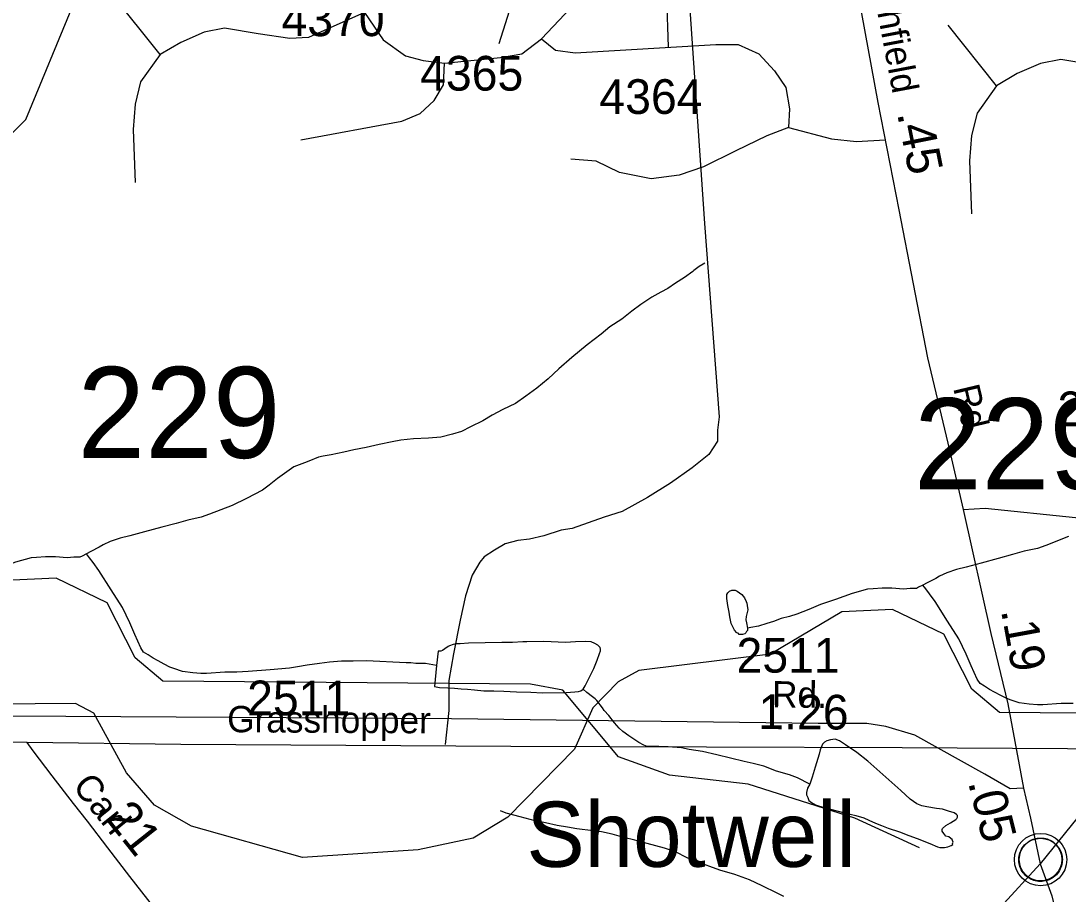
# Model space of a CAD drawing. Extents: x 2169602 to 2449496, y 721995 to 810662.
# Drawn here: x 2401408 to 2405183, y 788318 to 791467 of the extents above; entities that cross this region are included whole.
import ezdxf

# ---------------------------------------------------------------- set-up
doc = ezdxf.new("R2010")
doc.units = 0
doc.layers.add('Default', color=7, linetype='Continuous')

msp = doc.modelspace()

# ---------------------------------------------------------------- linework, layer by layer
at = {"layer": 'Default'}
for p, q in [((2403461.2, 792430.6), (2403130.8, 791384.3)), ((2403705.3, 792388.7), (2403741.9, 791373.1))]:
    msp.add_line(p, q, dxfattribs=at)
for points in [[(2401167.1, 790796.5), (2401242.9, 790928), (2401424.9, 791111.3), (2401597.8, 791527.6), (2401768.8, 792295.1), (2401732.3, 792412.4), (2401730.1, 792504.8), (2401740.9, 792836.9)], [(2404308.3, 791993.9), (2404379.5, 791728), (2404438.1, 791493.4), (2404497.7, 791173), (2404573.1, 790785.5), (2404676.7, 790251.5), (2404756.2, 789918.5), (2404805.4, 789704.9)], [(2403809.9, 791649.9), (2403873, 790736.5), (2403924.9, 790039.2), (2403919.1, 789991.1), (2403919.5, 789951.1), (2403887.7, 789903), (2403828, 789854.6), (2403750.3, 789800.2), (2403666.6, 789747.7), (2403575, 789697.4), (2403511.2, 789676.9), (2403395.4, 789636.3), (2403355.4, 789630.1), (2403293.6, 789609.7), (2403241.6, 789597.4), (2403199.7, 789593.3), (2403153.7, 789581), (2403115.8, 789558.8), (2403078.1, 789534.6), (2403062.1, 789514.5), (2403034.4, 789468.3), (2403010.9, 789394.1), (2402991.3, 789306.2), (2402968, 789184.1), (2402950.6, 789088), (2402951.2, 788980), (2402937.9, 788857.9)], [(2403284.8, 791401.6), (2403475, 791603.5)], [(2401910, 791345.8), (2401735.2, 791564.4)], [(2402646.1, 791497.2), (2402444.4, 791406.4), (2402377.2, 791403), (2402262.9, 791419.8), (2402141.9, 791440), (2402068, 791426.5), (2401983.9, 791389.5), (2401910, 791345.8)], [(2402646.1, 791497.2), (2402713.3, 791398.3), (2402794, 791341.1), (2402857.9, 791324.3), (2402935.2, 791314.2)], [(2404925.8, 791233), (2404751, 791451.6)], [(2402935.2, 791314.2), (2403136.9, 791334.4), (2403214.2, 791347.8), (2403284.8, 791401.6)], [(2403284.8, 791401.6), (2403335.2, 791361.3), (2403405.8, 791351.2), (2403913.3, 791381.5), (2403994, 791381.5), (2404068, 791347.8), (2404125.1, 791287.3), (2404165.4, 791226.7), (2404178.9, 791149.4), (2404175.5, 791082.1)], [(2405661.9, 791384.3), (2405460.3, 791293.5), (2405393, 791290.2), (2405278.8, 791307), (2405157.7, 791327.2), (2405083.8, 791313.7), (2404999.8, 791276.7), (2404925.8, 791233)], [(2401910, 791345.8), (2401839.4, 791246.9), (2401819.2, 791166.2), (2401812.5, 791075.4), (2401819.2, 790883.7)], [(2402417.5, 791038.4), (2402780.6, 791105.7), (2402847.8, 791132.6), (2402898.2, 791179.7), (2402931.8, 791236.8), (2402935.2, 791314.2)], [(2404925.8, 791233), (2404855.2, 791134.1), (2404835.1, 791053.4), (2404828.3, 790962.6), (2404835.1, 790770.8)], [(2404175.5, 791082.1), (2404096.9, 791051.8), (2403985.9, 790998), (2403868.3, 790940.8), (2403780.9, 790910.6), (2403680.1, 790897.1), (2403565.8, 790920.7), (2403481.7, 790961), (2403391, 790967.8)], [(2404175.5, 791082.1), (2404330.1, 791041.7), (2404420.9, 791031.7), (2404524.1, 791037.4)], [(2403873.5, 790593), (2403867.8, 790589), (2403853.7, 790581), (2403834, 790567), (2403829.9, 790563.1), (2403799.9, 790540.9), (2403767.9, 790520.6), (2403740.3, 790502.4), (2403714.6, 790488.5), (2403682.2, 790470.2), (2403642.7, 790443.8), (2403610.5, 790419.9), (2403574.8, 790391.6), (2403531.5, 790363.3), (2403499.5, 790337.3), (2403449.3, 790299), (2403393.5, 790252.7), (2403347.8, 790212.5), (2403308.2, 790176.4), (2403268.4, 790142.2), (2403228.5, 790113.8), (2403190.5, 790087.5), (2403144.8, 790065.2), (2403107.1, 790044.9), (2403073, 790024.9), (2403029.3, 790002.7), (2402995.7, 789986.3), (2402963.3, 789976.2), (2402921.3, 789965.9), (2402877.2, 789962), (2402823.7, 789959.6), (2402777.5, 789955.2), (2402746, 789949.1), (2402700, 789939), (2402652.1, 789928.3), (2402608.2, 789920.4), (2402571.9, 789912.1), (2402525.9, 789902), (2402498.1, 789897.7), (2402480.4, 789893.4), (2402446.2, 789879.5), (2402430.4, 789873.4), (2402392.3, 789859.3), (2402332.6, 789816.8), (2402302.8, 789792.5), (2402278.7, 789774.7), (2402220.8, 789744.1), (2402169.4, 789719.9), (2402087.3, 789687.6), (2402057.6, 789677.5), (2402009.6, 789666.9), (2401967.6, 789655), (2401915.5, 789640.6), (2401853.8, 789624.4), (2401799.9, 789609.8), (2401765.8, 789601.5), (2401729.7, 789589.5), (2401704.3, 789577.2), (2401690.4, 789569.1), (2401660, 789553), (2401644.2, 789544.9)], [(2404805.4, 789704.9), (2404884.9, 789710.1), (2405210.3, 789676.6), (2405543.1, 789636.8), (2405815.7, 789610.7)], [(2404805.4, 789704.9), (2404905.3, 789257.8), (2404966, 789004.4), (2405022, 788699.7)], [(2405185.2, 789607), (2405103.2, 789574.8), (2405073.4, 789564.7), (2405025.5, 789554.1), (2404983.4, 789542.2), (2404931.3, 789527.7), (2404869.6, 789511.5), (2404815.7, 789497), (2404781.6, 789488.7), (2404745.6, 789476.7), (2404720.1, 789464.4), (2404706.2, 789456.3), (2404675.8, 789440.2), (2404660, 789432.1)], [(2405815.7, 789610.7), (2405778, 789517.5), (2405715.2, 789334.2), (2405660.3, 789204.4), (2405614.2, 789121.7), (2405488.7, 788942.6), (2405261.1, 788647.3), (2405082.7, 788427.4)], [(2401644.2, 789544.9), (2401628.4, 789537.2), (2401620.4, 789533.1), (2401598.3, 789532.7), (2401574.7, 789530.7), (2401532.3, 789534.2), (2401496.6, 789534.3), (2401464.4, 789531.9), (2401444.5, 789530.1), (2401388.5, 789515.4), (2401328.6, 789493.2), (2401275.1, 789475), (2401232.9, 789456.6), (2401189, 789440.5), (2401163, 789432.3), (2401133.2, 789424.2), (2401105.1, 789414.3), (2401081.4, 789406.1), (2401051.4, 789397.7), (2401023.7, 789391.7), (2401011.4, 789389.5)], [(2402906.5, 789142.3), (2402866.1, 789150), (2402832.1, 789149.9), (2402814.2, 789151.8), (2402796.2, 789151.7), (2402654.3, 789158.9), (2402606.1, 789158.5), (2402564.1, 789158.4), (2402520, 789154.1), (2402484.5, 789149.7), (2402440, 789143.9), (2402404.6, 789137.5), (2402376.3, 789133.3), (2402306.3, 789126.7), (2402226.8, 789120.5), (2402186.4, 789118.1), (2402142.5, 789117.9), (2402076.9, 789113.6), (2402056.8, 789113.4), (2402027.1, 789115.5), (2401990.6, 789121), (2401958.6, 789131.1), (2401944.2, 789136.9), (2401924.7, 789146.7), (2401902.4, 789158.6), (2401884.5, 789168.6), (2401866.1, 789180.4), (2401850.3, 789190.5), (2401840.3, 789206.2), (2401818.1, 789254.1), (2401799.9, 789295.8), (2401773.6, 789351.7), (2401733.2, 789415.5), (2401688.7, 789485.4), (2401668.2, 789513.3), (2401654.7, 789531.2), (2401644.2, 789544.9)], [(2404648, 788485.4), (2404414.1, 788591.9), (2404030, 788714.6), (2403746, 788746.6), (2403562.9, 788812.7), (2403361.9, 789053), (2403245.1, 789075.1), (2401920, 789085.7), (2401820, 789169.8), (2401719.1, 789368.7), (2401534.9, 789457.7), (2401352, 789448.3), (2401094.1, 789296.1), (2400620, 789236.9), (2400544.9, 789195.8), (2400454.1, 789102.5), (2400388.1, 788953.1), (2400148, 788708.6), (2400023.1, 788632.4), (2399824, 788590.6), (2399407.1, 788563), (2399007, 788676.2), (2398872.9, 788751.1)], [(2404660, 789432.1), (2404644.3, 789424.3), (2404636.3, 789420.2), (2404614.1, 789419.9), (2404590.5, 789417.9), (2404548.1, 789421.4), (2404512.4, 789421.5), (2404480.2, 789419.1), (2404460.3, 789417.3), (2404404.3, 789402.6), (2404344.5, 789380.4), (2404291, 789362.1), (2404248.7, 789343.8), (2404204.8, 789327.7), (2404178.8, 789319.4), (2404149.1, 789311.4), (2404121, 789301.4), (2404097.2, 789293.3), (2404067.2, 789284.8), (2404039.6, 789278.9), (2404027.3, 789276.7)], [(2405202.2, 789005.3), (2405158.3, 789005), (2405092.7, 789000.8), (2405072.6, 789000.6), (2405042.9, 789002.6), (2405006.4, 789008.2), (2404974.4, 789018.3), (2404960, 789024.1), (2404940.6, 789033.9), (2404918.2, 789045.8), (2404900.4, 789055.8), (2404881.9, 789067.5), (2404866.1, 789077.6), (2404856.1, 789093.4), (2404833.9, 789141.3), (2404815.7, 789183), (2404789.4, 789238.9), (2404749, 789302.6), (2404704.5, 789372.6), (2404684, 789400.4), (2404670.5, 789418.3), (2404660, 789432.1)], [(2403981.1, 789270.3), (2403977.4, 789276.5), (2403969, 789294.4), (2403963.3, 789318.4), (2403961.2, 789334.1), (2403957.1, 789358.2), (2403952.4, 789384.1), (2403952.6, 789398.3), (2403956.7, 789404.2), (2403962.7, 789410.1), (2403970.7, 789414.2), (2403982.6, 789414.4), (2403990.3, 789410.4), (2403998.3, 789404.3), (2404006.8, 789398.6), (2404016.6, 789386.6), (2404022.7, 789372.7), (2404024.8, 789366.7), (2404026.8, 789358.7), (2404028.9, 789342.6), (2404023.2, 789318.7), (2404021.1, 789306.8), (2404023.4, 789296.7), (2404027.3, 789276.7)], [(2406260.9, 788962.2), (2404935.8, 788972.9), (2404835.8, 789056.9), (2404734.9, 789255.8), (2404550.8, 789344.9), (2404367.8, 789335.5), (2404109.9, 789183.3), (2403635.8, 789124.1), (2403560.8, 789083), (2403469.9, 788989.7), (2403403.9, 788840.2), (2403163.8, 788595.8), (2403038.9, 788519.6), (2402839.8, 788477.8), (2402422.9, 788450.2), (2402022.9, 788563.4), (2401888.8, 788638.3), (2401787.9, 788755.1), (2401670.8, 788970.8), (2401604, 789004.9), (2401167.1, 789001.2)], [(2404027.3, 789276.7), (2404027.5, 789272.6), (2404027.3, 789268.6), (2404023.6, 789264.6), (2404021.1, 789260.5), (2404017.6, 789256.6), (2404009.6, 789254.6), (2404005.3, 789254.4), (2403997.1, 789254.4), (2403993.6, 789258.6), (2403989.3, 789260.5), (2403981.1, 789270.3)], [(2403434.5, 789057.2), (2403442.5, 789069.3), (2403473.7, 789131.6), (2403486, 789161.3), (2403493.8, 789185.7), (2403497.7, 789195.7), (2403497.9, 789201.7), (2403495.8, 789207.7), (2403487.4, 789215.5), (2403477.4, 789221.5), (2403463.4, 789227.3), (2403441.7, 789229.3), (2403407.7, 789227.2), (2403371.6, 789224.9), (2403293.7, 789228.6), (2403231.5, 789228.2), (2403217.4, 789227.9), (2403179.7, 789225.9), (2403141.7, 789225.6), (2403022, 789223), (2402991.8, 789220.7), (2402977.9, 789220.8), (2402966, 789218.5), (2402953.5, 789212.7), (2402947.7, 789210.7), (2402935.6, 789202.4), (2402928.3, 789196.2), (2402921.9, 789194.3), (2402912.3, 789194.2), (2402906.5, 789142.3)], [(2402906.5, 789142.3), (2402898.5, 789066.4), (2402916.6, 789062.5), (2402946.7, 789062.4), (2402970.7, 789060.8), (2402994.7, 789058.8), (2403018.5, 789056.8), (2403042.9, 789055.2), (2403076.7, 789051.3), (2403112.8, 789051.5), (2403148.7, 789049.7), (2403194.6, 789048), (2403246.7, 789046.3), (2403288.3, 789044.4), (2403374.2, 789044.8), (2403404.4, 789047.1), (2403418.3, 789049.1), (2403426.3, 789051.1), (2403434.5, 789057.2)], [(2404252.1, 788714.1), (2404208, 788737.8), (2404178.3, 788747.6), (2404132.1, 788761.1), (2404085.8, 788779), (2404047.8, 788788.8), (2404015.4, 788796.6), (2403917.4, 788820.3), (2403865.3, 788831.8), (2403817.4, 788839.5), (2403789.5, 788845.3), (2403741.7, 788848.9), (2403707.5, 788850.8), (2403681.6, 788850.7), (2403665.4, 788850.7), (2403653.3, 788854.5), (2403635.5, 788864.5), (2403617.4, 788876.2), (2403599.4, 788888.3), (2403577.5, 788904.2), (2403564.9, 788916.2), (2403547.5, 788935.9), (2403527, 788961.7), (2403511, 788979.5), (2403504.7, 788989.8), (2403484.6, 789015.6), (2403478.8, 789021.7), (2403468.6, 789029.3), (2403448.5, 789045.3), (2403434.5, 789057.2)], [(2405022, 788699.7), (2404974.9, 788697.6), (2404882.8, 788751), (2404631.2, 788891.3), (2404526.5, 788922.7), (2404457.5, 788933.2), (2404281.7, 788933.2), (2402960.1, 788949.9), (2401569.4, 788958.3), (2400157.8, 788962.5), (2398968.1, 788970.9), (2398414.6, 788977.1)], [(2401430.5, 788864.3), (2401068.3, 788872.7), (2400648.3, 788879.5), (2400518.5, 788881.7)], [(2408037.8, 788586.8), (2407990.7, 788584.7), (2407898.6, 788638.1), (2407647, 788778.5), (2407542.3, 788809.9), (2407473.3, 788820.3), (2407297.5, 788820.3), (2405975.9, 788837.1), (2404585.3, 788845.5), (2403173.7, 788849.7), (2401983.9, 788858), (2401430.5, 788864.3)], [(2402094.9, 788005.8), (2401800.8, 788381.9), (2401721.4, 788485.3), (2401647.4, 788581.2), (2401597.2, 788644.2), (2401520.1, 788744.5), (2401452.4, 788834.4), (2401430.5, 788864.3)], [(2404252.1, 788714.1), (2404244.3, 788699.9), (2404240.4, 788683.9), (2404240.2, 788675.8), (2404244.5, 788665.8), (2404248.4, 788655.9), (2404258.4, 788647.8), (2404272.6, 788640.1), (2404302.3, 788630.3), (2404326.9, 788624.5), (2404377, 788610.9), (2404418.6, 788600.9), (2404446.7, 788593), (2404464.7, 788585), (2404488.7, 788573.3), (2404510.8, 788565.5), (2404535, 788555.7), (2404575, 788542), (2404609.1, 788529.9), (2404639, 788518.2), (2404685.3, 788500.6), (2404713, 788488.7), (2404721.2, 788486.6), (2404729.2, 788486.6), (2404737.4, 788486.6), (2404749.3, 788488.9), (2404761.4, 788492.7), (2404767.2, 788497.1), (2404767, 788500.8), (2404769.4, 788504.9), (2404767, 788510.9), (2404765.1, 788514.9), (2404761, 788518.7), (2404753, 788524.8), (2404742.8, 788526.8), (2404735.2, 788536.9), (2404728.8, 788544.7), (2404729, 788550.8), (2404730.9, 788554.9), (2404742.8, 788564.9), (2404759, 788574.6), (2404778.9, 788587), (2404782.7, 788590.9), (2404784.8, 788595), (2404784.6, 788601.2), (2404780.5, 788605), (2404772.5, 788611.1), (2404752.4, 788617), (2404730.7, 788624.7), (2404708.5, 788626.5), (2404674.5, 788632.4), (2404656.4, 788636.4), (2404638.2, 788644), (2404614.2, 788660.2), (2404580.4, 788691.7), (2404526.2, 788739.6), (2404461.4, 788797.3), (2404421.2, 788828.9), (2404381.3, 788856.4), (2404359.3, 788870.7), (2404343.3, 788876.4), (2404327.3, 788874.3), (2404313, 788870.4), (2404305.2, 788866.3), (2404297.4, 788858.2), (2404289.4, 788838.3), (2404285.5, 788822.2), (2404271.8, 788776.1), (2404260.3, 788740.1), (2404252.1, 788714.1)], [(2405022, 788699.7), (2405047.6, 788591.8), (2405082.7, 788427.4)], [(2404158.5, 788309.7), (2404134.7, 788321.4), (2404080.8, 788347.4), (2404034.6, 788369), (2403982.1, 788388.7), (2403927.8, 788404.6), (2403842.1, 788435.8), (2403812.2, 788447.6), (2403765.6, 788471.7), (2403728.1, 788483.1), (2403665.5, 788501), (2403621.7, 788512.6), (2403581.7, 788522.3), (2403539.8, 788534.2), (2403501.5, 788542.1), (2403471.6, 788545.8), (2403411.7, 788553.6), (2403377.9, 788559.2), (2403341.4, 788565.1), (2403299.1, 788574.7), (2403261.4, 788582.4), (2403207.3, 788596.3), (2403157.6, 788609.9), (2403137.1, 788617.9)], [(2405082.7, 788427.4), (2404939.3, 788271.4), (2404663.1, 787944.7), (2404201.6, 787433.7), (2403871, 787073.5), (2403644.9, 786821.1)], [(2405082.7, 788427.4), (2405124.5, 788311.2), (2405163.8, 788148.9), (2405225.5, 787968.8), (2405354.7, 787646.2), (2405495.5, 787292.3), (2405621, 787003.3), (2405685.4, 786882.9)]]:
    msp.add_lwpolyline(points, dxfattribs=at)
msp.add_lwpolyline([(2405006.7, 788454.8), (2405007.7, 788460.4), (2405009.4, 788467), (2405012.4, 788474.2), (2405015.3, 788479.9), (2405018.6, 788485.7), (2405022.4, 788490.8), (2405026.4, 788495.2), (2405030.9, 788499.8), (2405036.5, 788504.4), (2405041.9, 788508), (2405046.8, 788510.9), (2405051.8, 788513.3), (2405057.3, 788515.6), (2405062.9, 788517.5), (2405067.3, 788518.6), (2405072.1, 788519.3), (2405076.2, 788520.1), (2405082.6, 788520.3), (2405087, 788520.2), (2405092.7, 788520), (2405097.6, 788519.2), (2405102.5, 788518.2), (2405107.5, 788516.8), (2405112.7, 788514.9), (2405119.3, 788512), (2405125.6, 788508.5), (2405130.7, 788504.9), (2405135.8, 788500.9), (2405139.1, 788497.8), (2405143.3, 788493.4), (2405147.1, 788488.7), (2405150.2, 788484.1), (2405153.3, 788479.1), (2405155.8, 788473.9), (2405157.8, 788468.9), (2405159.4, 788463.9), (2405160.7, 788459.3), (2405161.8, 788453.3), (2405162.4, 788448.6), (2405162.6, 788442.6), (2405162.5, 788436.8), (2405161.9, 788431.1), (2405160.9, 788425.6), (2405159.3, 788419.5), (2405157.4, 788413.6), (2405155.1, 788408.6), (2405152, 788402.6), (2405148.7, 788397.2), (2405145.2, 788392.5), (2405141, 788387.8), (2405135.7, 788382.8), (2405130.7, 788378.7), (2405125.7, 788375.3), (2405121.4, 788372.8), (2405114.6, 788369.5), (2405107.4, 788366.8), (2405101.5, 788365.4), (2405094.9, 788364.1), (2405090.4, 788363.6), (2405085.9, 788363.3), (2405080.4, 788363.3), (2405076.1, 788363.7), (2405070.4, 788364.5), (2405064.5, 788365.8), (2405059.9, 788367.1), (2405054.8, 788369), (2405050.2, 788370.9), (2405046.3, 788373.2), (2405039.5, 788377.3), (2405033.9, 788381.5), (2405029, 788386), (2405024.5, 788390.9), (2405021.3, 788394.8), (2405018.3, 788399), (2405014.2, 788406.1), (2405012.5, 788409.7), (2405010.8, 788413.7), (2405008.2, 788421.9), (2405006.7, 788428.9), (2405006, 788434.1), (2405005.7, 788440.4), (2405005.6, 788445.1), (2405006.2, 788451.6)], close=True, dxfattribs=at)
for centre, radius in [((2405084.3, 788442.4), 94.3), ((2405084, 788442.7), 76.7)]:
    msp.add_circle(centre, radius, dxfattribs=at)

# ---------------------------------------------------------------- texts
for s, height, rotation, p in [('Smithfield', 95, 280.6728, (2404448.2, 791748.2)), ('.45', 125, 281.2078, (2404566.4, 791133)), ('Rd.', 95, 283.4306, (2404768.4, 790143.5)), ('.19', 125, 280.4219, (2404941, 789340.9)), ('Rd.', 95, 359.4461, (2404115.7, 788991.2)), ('1.26', 125, 359.6758, (2404066.3, 788913.2)), ('Grasshopper', 95, 359.6624, (2402151.1, 788901.8)), ('Carl', 95, 308.7463, (2401590.8, 788705.9)), ('.05', 125, 284.0289, (2404822.1, 788721.3)), ('.21', 125, 308.427, (2401679.9, 788627.8))]:
    msp.add_text(s, height=height, rotation=rotation, dxfattribs=at).set_placement(p)
for s, height, p in [('4370', 125, (2402347.2, 791411.8)), ('4365', 125, (2402847.1, 791215.5)), ('4364', 125, (2403493.4, 791131.4)), ('229', 328.08, (2401611.8, 789890.9)), ('229', 328.08, (2404627.6, 789778.1)), ('2507', 125, (2405145, 790005.3)), ('2511', 125, (2403988, 789116.7)), ('2511', 125, (2402223.4, 788963)), ('Shotwell', 235, (2403230.6, 788416.3))]:
    msp.add_text(s, height=height, dxfattribs=at).set_placement(p)

doc.saveas('drawing.dxf')
